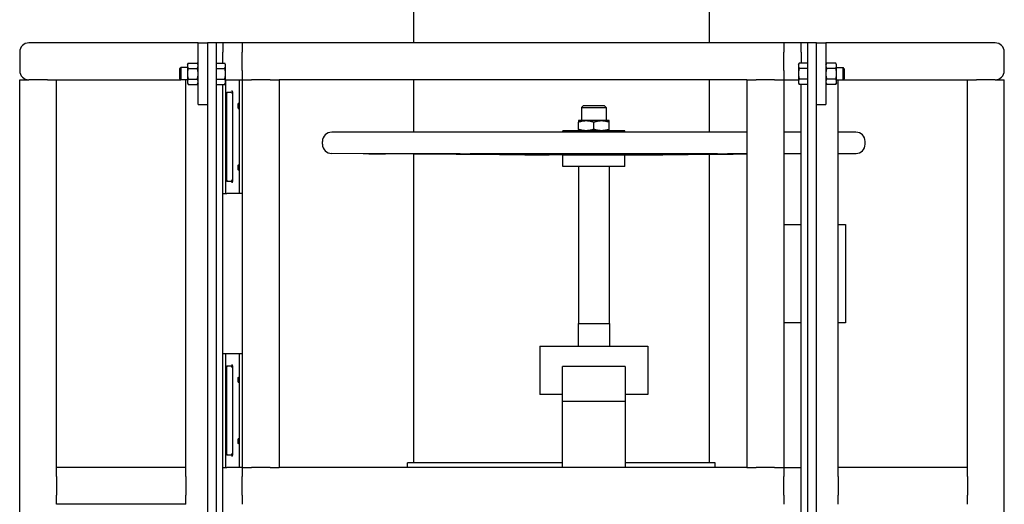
# Model space of a CAD drawing. Header units: inches. Extents: x 36 to 1719, y -84 to 1122.
# Tile 445 of 571: x 1374 to 1414, y 446 to 466. Entities that reach past the tile are written whole.
import ezdxf

# ---------------------------------------------------------------- set-up
doc = ezdxf.new("R2010")
doc.units = ezdxf.units.IN
doc.header["$LTSCALE"] = 48
doc.header["$MEASUREMENT"] = 0
doc.layers.add('Visible (ANSI)', color=7, linetype='Continuous', lineweight=30)

msp = doc.modelspace()

# ---------------------------------------------------------------- linework, layer by layer
at = {"layer": 'Visible (ANSI)'}
for p, q in [((1390.01063, 479.85877), (1390.01063, 465.04627)), ((1402.01062, 479.85877), (1402.01062, 465.04627)), ((1381.25653, 465.04627), (1374.38153, 465.04627)), ((1381.25653, 462.54627), (1381.25653, 465.04627)), ((1381.25653, 465.04627), (1381.63153, 465.04627)), ((1382.00653, 465.04627), (1381.63153, 465.04627)), ((1381.63153, 465.04627), (1381.63153, 430.9516)), ((1382.25653, 465.04627), (1382.00653, 465.04627)), ((1382.00653, 430.9516), (1382.00653, 465.04627)), ((1382.25653, 465.04627), (1382.25653, 464.67127)), ((1383.05101, 465.04627), (1382.25653, 465.04627)), ((1405.05101, 465.04627), (1383.05101, 465.04627)), ((1383.05101, 465.04627), (1383.05101, 464.67127)), ((1405.05101, 465.04627), (1405.05101, 464.67127)), ((1405.75653, 465.04627), (1405.05101, 465.04627)), ((1406.00653, 465.04627), (1405.75653, 465.04627)), ((1405.75653, 464.67127), (1405.75653, 465.04627)), ((1406.38153, 465.04627), (1406.00653, 465.04627)), ((1406.00653, 465.04627), (1406.00653, 430.9516)), ((1406.38153, 430.9516), (1406.38153, 465.04627)), ((1406.38153, 465.04627), (1406.75653, 465.04627)), ((1413.63153, 465.04627), (1406.75653, 465.04627)), ((1406.75653, 465.04627), (1406.75653, 462.54627)), ((1374.00653, 464.67127), (1374.00653, 463.92127)), ((1374.00653, 464.67127), (1374.00653, 463.92127)), ((1382.25653, 464.22929), (1382.25653, 464.67127)), ((1383.05101, 463.92127), (1383.05101, 464.67127)), ((1405.05101, 463.92127), (1405.05101, 464.67127)), ((1405.75653, 464.67127), (1405.75653, 464.22929)), ((1414.00653, 463.92127), (1414.00653, 464.67127)), ((1414.00653, 463.92127), (1414.00653, 464.67127)), ((1380.50653, 463.99908), (1380.5523, 464.04627)), ((1380.5523, 464.04627), (1380.5523, 463.54627)), ((1380.81853, 464.04627), (1380.5523, 464.04627)), ((1380.81853, 464.17127), (1380.85202, 464.22929)), ((1380.81853, 464.17127), (1380.81853, 464.12103)), ((1380.81853, 464.12103), (1380.81853, 463.79627)), ((1380.85202, 464.22929), (1381.22304, 464.22929)), ((1380.85202, 464.01278), (1381.22304, 464.01278)), ((1381.25653, 464.17127), (1381.22304, 464.22929)), ((1382.00653, 464.22929), (1382.33704, 464.22929)), ((1382.00653, 464.01278), (1382.33704, 464.01278)), ((1382.37053, 464.17127), (1382.33704, 464.22929)), ((1382.37053, 464.12103), (1382.37053, 464.17127)), ((1382.37053, 463.79627), (1382.37053, 464.12103)), ((1405.64253, 464.17127), (1405.67602, 464.22929)), ((1405.64253, 464.17127), (1405.64253, 464.12103)), ((1405.64253, 464.12103), (1405.64253, 463.79627)), ((1406.00653, 464.22929), (1405.67602, 464.22929)), ((1406.00653, 464.01278), (1405.67602, 464.01278)), ((1406.75653, 464.17127), (1406.79002, 464.22929)), ((1407.16104, 464.22929), (1406.79002, 464.22929)), ((1407.16104, 464.01278), (1406.79002, 464.01278)), ((1407.19453, 464.17127), (1407.16104, 464.22929)), ((1407.19453, 464.12103), (1407.19453, 464.17127)), ((1407.19453, 463.79627), (1407.19453, 464.12103)), ((1407.19453, 464.04627), (1407.46076, 464.04627)), ((1407.50653, 463.99908), (1407.46076, 464.04627)), ((1407.46076, 463.54627), (1407.46076, 464.04627)), ((1380.50653, 463.59346), (1380.50653, 463.99908)), ((1380.81853, 463.79627), (1380.81853, 463.47151)), ((1382.37053, 463.47151), (1382.37053, 463.79627)), ((1383.05101, 463.92127), (1383.05101, 463.54627)), ((1405.05101, 463.92127), (1405.05101, 463.54627)), ((1405.64253, 463.79627), (1405.64253, 463.47151)), ((1407.19453, 463.47151), (1407.19453, 463.79627)), ((1407.50653, 463.99908), (1407.50653, 463.59346)), ((1374.00653, 427.79627), (1374.00653, 463.54627)), ((1374.00653, 463.54627), (1374.38153, 463.54627)), ((1375.13153, 463.54627), (1374.38153, 463.54627)), ((1375.13153, 463.54627), (1375.50653, 463.54627)), ((1375.50653, 447.79627), (1375.50653, 463.54627)), ((1375.50653, 463.54627), (1380.5523, 463.54627)), ((1380.50653, 463.59346), (1380.5523, 463.54627)), ((1380.81853, 463.54627), (1380.5523, 463.54627)), ((1380.75653, 447.79627), (1380.75653, 463.54627)), ((1380.81853, 463.47151), (1380.81853, 463.42127)), ((1380.81853, 463.42127), (1380.85202, 463.36326)), ((1380.85202, 463.57977), (1381.22304, 463.57977)), ((1380.85202, 463.36326), (1381.22304, 463.36326)), ((1381.25653, 463.42127), (1381.22304, 463.36326)), ((1382.00653, 463.57977), (1382.33704, 463.57977)), ((1382.00653, 463.36326), (1382.33704, 463.36326)), ((1382.25653, 443.47929), (1382.25653, 463.36326)), ((1382.37053, 463.42127), (1382.33704, 463.36326)), ((1382.37053, 463.54627), (1382.38153, 463.54627)), ((1382.37053, 463.42127), (1382.37053, 463.47151)), ((1382.38153, 458.92127), (1382.38153, 463.54627)), ((1382.38153, 463.54627), (1382.41839, 463.54627)), ((1382.41839, 463.54627), (1382.92601, 463.54627)), ((1382.92601, 463.54627), (1383.05101, 463.54627)), ((1382.92601, 463.54627), (1382.92601, 458.92127)), ((1383.05101, 463.54627), (1383.05101, 447.79627)), ((1383.05101, 463.54627), (1383.42601, 463.54627)), ((1384.17601, 463.54627), (1383.42601, 463.54627)), ((1384.17601, 463.54627), (1384.55101, 463.54627)), ((1384.55101, 463.54627), (1384.55101, 447.79627)), ((1403.55101, 463.54627), (1384.55101, 463.54627)), ((1390.01063, 463.54627), (1390.01063, 461.41947)), ((1402.01062, 463.54627), (1402.01062, 461.41947)), ((1403.55101, 463.54627), (1403.55101, 447.79627)), ((1403.55101, 463.54627), (1403.92601, 463.54627)), ((1404.67601, 463.54627), (1403.92601, 463.54627)), ((1404.67601, 463.54627), (1405.05101, 463.54627)), ((1405.05101, 463.54627), (1405.05101, 447.79627)), ((1405.05101, 463.54627), (1405.64253, 463.54627)), ((1405.64253, 463.47151), (1405.64253, 463.42127)), ((1405.64253, 463.42127), (1405.67602, 463.36326)), ((1406.00653, 463.57977), (1405.67602, 463.57977)), ((1406.00653, 463.36326), (1405.67602, 463.36326)), ((1405.75653, 443.47929), (1405.75653, 463.36326)), ((1406.75653, 463.42127), (1406.79002, 463.36326)), ((1407.16104, 463.57977), (1406.79002, 463.57977)), ((1407.16104, 463.36326), (1406.79002, 463.36326)), ((1407.19453, 463.42127), (1407.16104, 463.36326)), ((1407.19453, 463.54627), (1407.46076, 463.54627)), ((1407.19453, 463.42127), (1407.19453, 463.47151)), ((1407.25653, 447.79627), (1407.25653, 463.54627)), ((1407.50653, 463.59346), (1407.46076, 463.54627)), ((1407.46076, 463.54627), (1412.50653, 463.54627)), ((1412.50653, 447.79627), (1412.50653, 463.54627)), ((1412.50653, 463.54627), (1412.88153, 463.54627)), ((1413.63153, 463.54627), (1412.88153, 463.54627)), ((1413.63153, 463.54627), (1414.00653, 463.54627)), ((1414.00653, 427.79627), (1414.00653, 463.54627)), ((1382.41989, 459.46294), (1382.41989, 463.00461)), ((1382.42125, 463.04627), (1382.58576, 463.04627)), ((1382.64826, 463.05267), (1382.64826, 459.41487)), ((1381.25653, 462.54627), (1381.63153, 462.54627)), ((1396.90452, 462.50247), (1396.83012, 462.42807)), ((1396.83012, 462.42807), (1396.83012, 461.88847)), ((1396.83012, 462.42807), (1397.83012, 462.42807)), ((1396.90452, 462.50247), (1397.75572, 462.50247)), ((1397.75572, 462.50247), (1397.83012, 462.42807)), ((1397.83012, 462.42807), (1397.83012, 461.88847)), ((1406.38153, 462.54627), (1406.75653, 462.54627)), ((1397.01762, 461.88847), (1396.70512, 461.88847)), ((1396.70512, 461.5343), (1396.70512, 461.83265)), ((1397.64262, 461.88847), (1397.01762, 461.88847)), ((1397.33012, 461.5343), (1397.33012, 461.83265)), ((1397.95512, 461.88847), (1397.64262, 461.88847)), ((1397.95512, 461.5343), (1397.95512, 461.83265)), ((1403.55101, 461.41947), (1386.68062, 461.41947)), ((1396.07012, 461.41947), (1396.07012, 461.47847)), ((1398.59012, 461.47847), (1396.07012, 461.47847)), ((1398.59012, 461.41947), (1398.59012, 461.47847)), ((1405.75653, 461.41947), (1405.05101, 461.41947)), ((1407.97962, 461.41947), (1407.25653, 461.41947)), ((1386.30662, 460.92747), (1386.30662, 461.04547)), ((1408.35362, 460.92747), (1408.35362, 461.04547)), ((1387.96014, 460.54433), (1386.67795, 460.55348)), ((1391.14207, 460.54433), (1387.96014, 460.54433)), ((1390.01063, 460.53147), (1390.01063, 447.98377)), ((1402.10949, 460.54433), (1392.55075, 460.54433)), ((1396.07012, 460.48646), (1394.53857, 460.49739)), ((1396.07012, 460.02747), (1396.07012, 460.48646)), ((1398.59012, 460.48646), (1396.07012, 460.48646)), ((1398.59012, 460.48646), (1400.12167, 460.49739)), ((1398.59012, 460.02747), (1398.59012, 460.48646)), ((1402.01062, 460.51136), (1402.01062, 447.98377)), ((1403.55101, 460.54433), (1403.51817, 460.54433)), ((1405.75653, 460.54433), (1405.05101, 460.54433)), ((1407.25653, 460.5483), (1407.98229, 460.55348)), ((1398.59012, 460.02747), (1396.07012, 460.02747)), ((1396.70512, 460.02747), (1396.70512, 453.64447)), ((1397.95512, 460.02747), (1397.95512, 453.64447)), ((1382.58576, 459.42127), (1382.42125, 459.42127)), ((1382.25653, 458.92127), (1382.38153, 458.92127)), ((1382.38153, 458.92127), (1382.41839, 458.92127)), ((1382.92601, 458.92127), (1382.41839, 458.92127)), ((1383.05101, 458.92127), (1382.92601, 458.92127)), ((1405.05101, 457.67127), (1405.75653, 457.67127)), ((1407.25653, 457.67127), (1407.55101, 457.67127)), ((1407.55101, 457.67127), (1407.55101, 453.67127)), ((1396.69412, 453.64447), (1396.69412, 452.72777)), ((1396.69412, 453.64447), (1397.96612, 453.64447)), ((1397.96612, 453.64447), (1397.96612, 452.72777)), ((1405.75653, 453.67127), (1405.05101, 453.67127)), ((1407.55101, 453.67127), (1407.25653, 453.67127)), ((1382.25653, 452.42127), (1382.38153, 452.42127)), ((1382.38153, 447.79627), (1382.38153, 452.42127)), ((1382.38153, 452.42127), (1382.41839, 452.42127)), ((1382.41839, 452.42127), (1382.92601, 452.42127)), ((1382.92601, 452.42127), (1383.05101, 452.42127)), ((1382.92601, 452.42127), (1382.92601, 447.79627)), ((1395.13126, 452.72777), (1395.13126, 450.75797)), ((1395.13126, 452.72777), (1399.52898, 452.72777)), ((1399.52898, 452.72777), (1399.52898, 450.75797)), ((1382.41989, 448.33794), (1382.41989, 451.87961)), ((1382.42125, 451.92127), (1382.58576, 451.92127)), ((1382.64826, 451.92767), (1382.64826, 448.28987)), ((1396.05654, 450.46837), (1396.05654, 451.90077)), ((1398.6037, 451.90077), (1396.05654, 451.90077)), ((1398.6037, 451.90077), (1398.6037, 450.46837)), ((1396.05654, 450.75797), (1395.13126, 450.75797)), ((1396.05654, 447.79627), (1396.05654, 450.46837)), ((1398.6037, 450.46837), (1396.05654, 450.46837)), ((1399.52898, 450.75797), (1398.6037, 450.75797)), ((1398.6037, 450.46837), (1398.6037, 447.79627)), ((1382.58576, 448.29627), (1382.42125, 448.29627)), ((1380.75653, 447.79627), (1375.50653, 447.79627)), ((1375.50653, 447.42127), (1375.50653, 447.79627)), ((1380.75653, 447.42127), (1380.75653, 447.79627)), ((1382.25653, 447.79627), (1382.38153, 447.79627)), ((1382.38153, 447.79627), (1382.41839, 447.79627)), ((1382.92601, 447.79627), (1382.41839, 447.79627)), ((1383.05101, 447.79627), (1382.92601, 447.79627)), ((1383.05101, 447.79627), (1383.42601, 447.79627)), ((1383.05101, 447.79627), (1383.05101, 447.42127)), ((1384.17601, 447.79627), (1383.42601, 447.79627)), ((1384.17601, 447.79627), (1384.55101, 447.79627)), ((1403.55101, 447.79627), (1384.55101, 447.79627)), ((1389.76062, 447.79627), (1389.76062, 447.98377)), ((1396.05654, 447.98377), (1389.76062, 447.98377)), ((1402.26062, 447.98377), (1398.6037, 447.98377)), ((1402.26062, 447.79627), (1402.26062, 447.98377)), ((1403.55101, 447.79627), (1403.92601, 447.79627)), ((1404.67601, 447.79627), (1403.92601, 447.79627)), ((1404.67601, 447.79627), (1405.05101, 447.79627)), ((1405.05101, 447.79627), (1405.05101, 447.42127)), ((1405.05101, 447.79627), (1405.75653, 447.79627)), ((1412.50653, 447.79627), (1407.25653, 447.79627)), ((1407.25653, 447.42127), (1407.25653, 447.79627)), ((1412.50653, 447.42127), (1412.50653, 447.79627)), ((1375.50653, 447.42127), (1375.50653, 446.67127)), ((1380.75653, 447.42127), (1380.75653, 446.67127)), ((1383.05101, 446.67127), (1383.05101, 447.42127)), ((1405.05101, 446.67127), (1405.05101, 447.42127)), ((1407.25653, 447.42127), (1407.25653, 446.67127)), ((1412.50653, 447.42127), (1412.50653, 446.67127)), ((1375.50653, 446.29627), (1375.50653, 446.67127)), ((1380.75653, 446.29627), (1380.75653, 446.67127)), ((1383.05101, 446.67127), (1383.05101, 446.29627)), ((1405.05101, 446.67127), (1405.05101, 446.29627)), ((1407.25653, 446.29627), (1407.25653, 446.67127)), ((1412.50653, 446.29627), (1412.50653, 446.67127)), ((1380.75653, 446.29627), (1375.50653, 446.29627))]:
    msp.add_line(p, q, dxfattribs=at)
for centre, radius, start, end in [((1374.38153, 464.67127), 0.375, 90, 180), ((1374.38153, 464.67127), 0.375, 90, 180), ((1413.63153, 464.67127), 0.375, 0, 90), ((1413.63153, 464.67127), 0.375, 0, 90), ((1374.38153, 463.92127), 0.375, 180, 270), ((1374.38153, 463.92127), 0.375, 180, 270), ((1413.63153, 463.92127), 0.375, 270, 0), ((1413.63153, 463.92127), 0.375, 270, 0), ((1382.58576, 462.98377), 0.0625, 0, 90), ((1386.68062, 461.04547), 0.374, 90, 180), ((1407.97962, 461.04547), 0.374, 0, 90), ((1386.68062, 460.92747), 0.374, 180, 269.591168), ((1407.97962, 460.92747), 0.374, 270.408832, 0), ((1382.58576, 459.48377), 0.0625, 270, 0), ((1382.58576, 451.85877), 0.0625, 0, 90), ((1382.58576, 448.35877), 0.0625, 270, 0)]:
    msp.add_arc(centre, radius, start, end, dxfattribs=at)
for centre, start_param, end_param in [((1382.42134, 463.00461), 3.14159265, 4.71238898), ((1382.42134, 459.46294), 4.71238898, 6.28318531), ((1382.42134, 451.87961), 3.14159265, 4.71238898), ((1382.42134, 448.33794), 4.71238898, 6.28318531)]:
    msp.add_ellipse(centre, major_axis=(0, -0.04167), ratio=0.03492077, start_param=start_param, end_param=end_param, dxfattribs=at)
for centre in [(1382.39246, 462.48377), (1382.39246, 459.98377), (1382.39246, 451.35877), (1382.39246, 448.85877)]:
    msp.add_ellipse(centre, major_axis=(0, -0.09843), ratio=0.03492077, dxfattribs=at)
for points, weights in [([(1380.85202, 464.22929), (1380.81853, 464.17127), (1380.81853, 464.12103)], [1, 1.0379548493, 1]), ([(1380.81853, 464.12103), (1380.81853, 464.07079), (1380.85202, 464.01278)], [1, 1.0379548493, 1]), ([(1380.85202, 464.01278), (1380.81853, 463.89675), (1380.81853, 463.79627)], [1, 1.0379548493, 1]), ([(1381.25653, 464.12103), (1381.25653, 464.17127), (1381.22304, 464.22929)], [1, 1.0379548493, 1]), ([(1381.22304, 464.01278), (1381.25653, 464.07079), (1381.25653, 464.12103)], [1, 1.0379548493, 1]), ([(1381.25653, 463.79627), (1381.25653, 463.89675), (1381.22304, 464.01278)], [1, 1.0379548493, 1]), ([(1382.37053, 464.12103), (1382.37053, 464.17127), (1382.33704, 464.22929)], [1, 1.0379548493, 1]), ([(1382.33704, 464.01278), (1382.37053, 464.07079), (1382.37053, 464.12103)], [1, 1.0379548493, 1]), ([(1382.37053, 463.79627), (1382.37053, 463.89675), (1382.33704, 464.01278)], [1, 1.0379548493, 1]), ([(1405.67602, 464.22929), (1405.64253, 464.17127), (1405.64253, 464.12103)], [1, 1.0379548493, 1]), ([(1405.64253, 464.12103), (1405.64253, 464.07079), (1405.67602, 464.01278)], [1, 1.0379548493, 1]), ([(1405.67602, 464.01278), (1405.64253, 463.89675), (1405.64253, 463.79627)], [1, 1.0379548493, 1]), ([(1406.79002, 464.22929), (1406.75653, 464.17127), (1406.75653, 464.12103)], [1, 1.0379548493, 1]), ([(1406.75653, 464.12103), (1406.75653, 464.07079), (1406.79002, 464.01278)], [1, 1.0379548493, 1]), ([(1406.79002, 464.01278), (1406.75653, 463.89675), (1406.75653, 463.79627)], [1, 1.0379548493, 1]), ([(1407.19453, 464.12103), (1407.19453, 464.17127), (1407.16104, 464.22929)], [1, 1.0379548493, 1]), ([(1407.16104, 464.01278), (1407.19453, 464.07079), (1407.19453, 464.12103)], [1, 1.0379548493, 1]), ([(1407.19453, 463.79627), (1407.19453, 463.89675), (1407.16104, 464.01278)], [1, 1.0379548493, 1]), ([(1380.81853, 463.79627), (1380.81853, 463.69579), (1380.85202, 463.57977)], [1, 1.0379548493, 1]), ([(1381.22304, 463.57977), (1381.25653, 463.69579), (1381.25653, 463.79627)], [1, 1.0379548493, 1]), ([(1382.33704, 463.57977), (1382.37053, 463.69579), (1382.37053, 463.79627)], [1, 1.0379548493, 1]), ([(1405.64253, 463.79627), (1405.64253, 463.69579), (1405.67602, 463.57977)], [1, 1.0379548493, 1]), ([(1406.75653, 463.79627), (1406.75653, 463.69579), (1406.79002, 463.57977)], [1, 1.0379548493, 1]), ([(1407.16104, 463.57977), (1407.19453, 463.69579), (1407.19453, 463.79627)], [1, 1.0379548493, 1]), ([(1380.85202, 463.57977), (1380.81853, 463.52175), (1380.81853, 463.47151)], [1, 1.0379548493, 1]), ([(1380.81853, 463.47151), (1380.81853, 463.42127), (1380.85202, 463.36326)], [1, 1.0379548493, 1]), ([(1381.25653, 463.47151), (1381.25653, 463.52175), (1381.22304, 463.57977)], [1, 1.0379548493, 1]), ([(1381.22304, 463.36326), (1381.25653, 463.42127), (1381.25653, 463.47151)], [1, 1.0379548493, 1]), ([(1382.37053, 463.47151), (1382.37053, 463.52175), (1382.33704, 463.57977)], [1, 1.0379548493, 1]), ([(1382.33704, 463.36326), (1382.37053, 463.42127), (1382.37053, 463.47151)], [1, 1.0379548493, 1]), ([(1405.67602, 463.57977), (1405.64253, 463.52175), (1405.64253, 463.47151)], [1, 1.0379548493, 1]), ([(1405.64253, 463.47151), (1405.64253, 463.42127), (1405.67602, 463.36326)], [1, 1.0379548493, 1]), ([(1406.79002, 463.57977), (1406.75653, 463.52175), (1406.75653, 463.47151)], [1, 1.0379548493, 1]), ([(1406.75653, 463.47151), (1406.75653, 463.42127), (1406.79002, 463.36326)], [1, 1.0379548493, 1]), ([(1407.19453, 463.47151), (1407.19453, 463.52175), (1407.16104, 463.57977)], [1, 1.0379548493, 1]), ([(1407.16104, 463.36326), (1407.19453, 463.42127), (1407.19453, 463.47151)], [1, 1.0379548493, 1]), ([(1396.70512, 461.88847), (1396.70512, 461.88847), (1396.70512, 461.83265)], [1, 1.04314139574, 1.01001874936]), ([(1396.70512, 461.83265), (1396.87259, 461.88847), (1397.01762, 461.88847)], [1.01001874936, 1.04314139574, 1]), ([(1397.01762, 461.88847), (1397.16265, 461.88847), (1397.33012, 461.83265)], [1, 1.04314139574, 1.01001874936]), ([(1397.33012, 461.83265), (1397.49759, 461.88847), (1397.64262, 461.88847)], [1.01001874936, 1.04314139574, 1]), ([(1397.64262, 461.88847), (1397.78765, 461.88847), (1397.95512, 461.83265)], [1, 1.04314139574, 1.01001874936]), ([(1397.95512, 461.83265), (1397.95512, 461.88847), (1397.95512, 461.88847)], [1.01001874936, 1.04314139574, 1]), ([(1396.70512, 461.5343), (1396.70512, 461.47847), (1396.70512, 461.47847)], [1.01001874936, 1.04314139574, 1]), ([(1397.01762, 461.47847), (1396.87259, 461.47847), (1396.70512, 461.5343)], [1, 1.04314139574, 1.01001874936]), ([(1397.33012, 461.5343), (1397.16265, 461.47847), (1397.01762, 461.47847)], [1.01001874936, 1.04314139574, 1]), ([(1397.64262, 461.47847), (1397.49759, 461.47847), (1397.33012, 461.5343)], [1, 1.04314139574, 1.01001874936]), ([(1397.95512, 461.5343), (1397.78765, 461.47847), (1397.64262, 461.47847)], [1.01001874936, 1.04314139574, 1]), ([(1397.95512, 461.47847), (1397.95512, 461.47847), (1397.95512, 461.5343)], [1, 1.04314139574, 1.01001874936]), ([(1395.18611, 460.4929), (1393.94022, 460.50124), (1388.87145, 460.54022)], [3.21640230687, 2.36623373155, 1.05826131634]), ([(1391.90086, 460.54022), (1394.73692, 460.50124), (1395.43402, 460.4929)], [1.05826131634, 2.36623373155, 3.21640230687]), ([(1396.92899, 460.4929), (1396.04103, 460.50124), (1392.42844, 460.54022)], [3.21640230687, 2.36623373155, 1.05826131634]), ([(1402.2318, 460.54022), (1398.61921, 460.50124), (1397.73125, 460.4929)], [1.05826131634, 2.36623373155, 3.21640230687]), ([(1399.22622, 460.4929), (1399.92332, 460.50124), (1402.75938, 460.54022)], [3.21640230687, 2.36623373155, 1.05826131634]), ([(1403.55101, 460.52306), (1400.50476, 460.4998), (1399.47413, 460.4929)], [1.39855181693, 2.47946565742, 3.21640230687]), ([(1405.75653, 460.53998), (1405.38778, 460.53714), (1405.05101, 460.53455)], [1.06199707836, 1.10665416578, 1.15077706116])]:
    msp.add_rational_spline(points, weights, degree=2, dxfattribs=at)
for points in [[(1382.41839, 463.54627), (1382.41844, 463.54627), (1382.4185, 463.54617), (1382.41856, 463.54597)], [(1382.41856, 458.92158), (1382.4185, 458.92138), (1382.41844, 458.92127), (1382.41839, 458.92127)], [(1382.41839, 452.42127), (1382.41844, 452.42127), (1382.4185, 452.42117), (1382.41856, 452.42097)], [(1382.41856, 447.79658), (1382.4185, 447.79638), (1382.41844, 447.79627), (1382.41839, 447.79627)]]:
    msp.add_open_spline(points, degree=3, dxfattribs=at)
for points, knots in [([(1382.64826, 463.05267), (1382.64826, 463.05589), (1382.64816, 463.05912), (1382.64738, 463.0716), (1382.64594, 463.0807), (1382.64077, 463.09847), (1382.63747, 463.10468), (1382.63498, 463.10865), (1382.63494, 463.10871), (1382.6349, 463.10877)], [0, 0, 0, 0, 0.024551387, 0.024551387, 0.095629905, 0.095629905, 0.174881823, 0.174881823, 0.176157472, 0.176157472, 0.176157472, 0.176157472]), ([(1382.909, 462.48377), (1382.909, 462.47144), (1382.90861, 462.45829), (1382.90696, 462.43412), (1382.90569, 462.42311), (1382.90252, 462.40553), (1382.9004, 462.39789), (1382.89537, 462.38779), (1382.89245, 462.38535), (1382.8866, 462.38535), (1382.88326, 462.38786), (1382.87675, 462.39805), (1382.87359, 462.40573), (1382.86851, 462.42329), (1382.86623, 462.43422), (1382.86315, 462.45828), (1382.86236, 462.47142), (1382.86236, 462.49613), (1382.86315, 462.50926), (1382.86623, 462.53332), (1382.86851, 462.54426), (1382.87359, 462.56181), (1382.87675, 462.5695), (1382.88326, 462.57969), (1382.8866, 462.5822), (1382.89245, 462.5822), (1382.89537, 462.57975), (1382.9004, 462.56966), (1382.90252, 462.56201), (1382.90569, 462.54443), (1382.90696, 462.53342), (1382.90861, 462.50926), (1382.909, 462.49611), (1382.909, 462.48377)], [0, 0, 0, 0, 0.09401122, 0.09401122, 0.18802243, 0.18802243, 0.28431105, 0.28431105, 0.38059967, 0.38059967, 0.4782167, 0.4782167, 0.57583373, 0.57583373, 0.6699888, 0.6699888, 0.76414388, 0.76414388, 0.85829895, 0.85829895, 0.95245403, 0.95245403, 1.05007106, 1.05007106, 1.14768808, 1.14768808, 1.2439767, 1.2439767, 1.34026532, 1.34026532, 1.43427654, 1.43427654, 1.52828776, 1.52828776, 1.52828776, 1.52828776]), ([(1388.18826, 460.54433), (1388.20255, 460.54433), (1388.23092, 460.54424), (1388.31199, 460.54387), (1388.36469, 460.54359), (1388.47671, 460.54294), (1388.5432, 460.54253), (1388.68005, 460.54162), (1388.75041, 460.54113), (1388.83253, 460.54052), (1388.85209, 460.54037), (1388.87145, 460.54022)], [1.98568979, 1.98568979, 1.98568979, 1.98568979, 2.48210857, 2.48210857, 2.97852735, 2.97852735, 3.47495346, 3.47495346, 3.97137957, 3.97137957, 4.12560975, 4.12560975, 4.12560975, 4.12560975]), ([(1391.90086, 460.54022), (1391.88998, 460.54037), (1391.87823, 460.54052), (1391.86574, 460.54067), (1391.82555, 460.54113), (1391.77215, 460.54162), (1391.65098, 460.54253), (1391.5832, 460.54294), (1391.45346, 460.54359), (1391.38319, 460.54387), (1391.25196, 460.54424), (1391.19099, 460.54433), (1391.14207, 460.54433)], [-0.15423018, -0.15423018, -0.15423018, -0.15423018, 0, 0, 0, 0.49642611, 0.49642611, 0.99285222, 0.99285222, 1.489271, 1.489271, 1.98568979, 1.98568979, 1.98568979, 1.98568979]), ([(1392.55075, 460.54433), (1392.49472, 460.54433), (1392.44198, 460.54424), (1392.36082, 460.54387), (1392.33239, 460.54359), (1392.30371, 460.54294), (1392.30163, 460.54253), (1392.32699, 460.54162), (1392.35445, 460.54113), (1392.40207, 460.54052), (1392.41471, 460.54037), (1392.42844, 460.54022)], [1.98568979, 1.98568979, 1.98568979, 1.98568979, 2.48210857, 2.48210857, 2.97852735, 2.97852735, 3.47495346, 3.47495346, 3.97137957, 3.97137957, 4.12560975, 4.12560975, 4.12560975, 4.12560975]), ([(1395.43402, 460.4929), (1395.45066, 460.4927), (1395.46446, 460.49251), (1395.49562, 460.49205), (1395.50828, 460.49178), (1395.51127, 460.49142), (1395.50159, 460.49133), (1395.46625, 460.49133), (1395.4379, 460.49142), (1395.36346, 460.49178), (1395.31736, 460.49205), (1395.24394, 460.49251), (1395.21585, 460.4927), (1395.18611, 460.4929)], [0.63873151, 0.63873151, 0.63873151, 0.63873151, 0.87159914, 0.87159914, 1.30738491, 1.30738491, 1.74317067, 1.74317067, 2.17895643, 2.17895643, 2.61474219, 2.61474219, 2.84760983, 2.84760983, 2.84760983, 2.84760983]), ([(1397.73125, 460.4929), (1397.71005, 460.4927), (1397.68693, 460.49251), (1397.61854, 460.49205), (1397.56444, 460.49178), (1397.44883, 460.49142), (1397.38731, 460.49133), (1397.27293, 460.49133), (1397.21141, 460.49142), (1397.0958, 460.49178), (1397.0417, 460.49205), (1396.97331, 460.49251), (1396.95019, 460.4927), (1396.92899, 460.4929)], [0.63873151, 0.63873151, 0.63873151, 0.63873151, 0.87159914, 0.87159914, 1.30738491, 1.30738491, 1.74317067, 1.74317067, 2.17895643, 2.17895643, 2.61474219, 2.61474219, 2.84760983, 2.84760983, 2.84760983, 2.84760983]), ([(1399.47413, 460.4929), (1399.44439, 460.4927), (1399.4163, 460.49251), (1399.34288, 460.49205), (1399.29678, 460.49178), (1399.22234, 460.49142), (1399.19399, 460.49133), (1399.15865, 460.49133), (1399.14897, 460.49142), (1399.15196, 460.49178), (1399.16462, 460.49205), (1399.19578, 460.49251), (1399.20958, 460.4927), (1399.22622, 460.4929)], [0.63873151, 0.63873151, 0.63873151, 0.63873151, 0.87159914, 0.87159914, 1.30738491, 1.30738491, 1.74317067, 1.74317067, 2.17895643, 2.17895643, 2.61474219, 2.61474219, 2.84760983, 2.84760983, 2.84760983, 2.84760983]), ([(1402.2318, 460.54022), (1402.24553, 460.54037), (1402.25817, 460.54052), (1402.30579, 460.54113), (1402.33325, 460.54162), (1402.35861, 460.54253), (1402.35653, 460.54294), (1402.32785, 460.54359), (1402.29942, 460.54387), (1402.21826, 460.54424), (1402.16552, 460.54433), (1402.10949, 460.54433)], [3.52948039, 3.52948039, 3.52948039, 3.52948039, 3.68371057, 3.68371057, 4.18013668, 4.18013668, 4.67656278, 4.67656278, 5.17298157, 5.17298157, 5.66940035, 5.66940035, 5.66940035, 5.66940035]), ([(1403.51817, 460.54433), (1403.46925, 460.54433), (1403.40828, 460.54424), (1403.27705, 460.54387), (1403.20678, 460.54359), (1403.07704, 460.54294), (1403.00926, 460.54253), (1402.88809, 460.54162), (1402.83469, 460.54113), (1402.78201, 460.54052), (1402.77026, 460.54037), (1402.75938, 460.54022)], [1.98568979, 1.98568979, 1.98568979, 1.98568979, 2.48210857, 2.48210857, 2.97852735, 2.97852735, 3.47495346, 3.47495346, 3.97137957, 3.97137957, 4.12560975, 4.12560975, 4.12560975, 4.12560975]), ([(1382.909, 459.98377), (1382.909, 459.97144), (1382.90861, 459.95829), (1382.90696, 459.93412), (1382.90569, 459.92311), (1382.90252, 459.90553), (1382.9004, 459.89789), (1382.89537, 459.88779), (1382.89245, 459.88535), (1382.8866, 459.88535), (1382.88326, 459.88786), (1382.87675, 459.89805), (1382.87359, 459.90573), (1382.86851, 459.92329), (1382.86623, 459.93422), (1382.86315, 459.95828), (1382.86236, 459.97142), (1382.86236, 459.99613), (1382.86315, 460.00926), (1382.86623, 460.03332), (1382.86851, 460.04426), (1382.87359, 460.06181), (1382.87675, 460.0695), (1382.88326, 460.07969), (1382.8866, 460.0822), (1382.89245, 460.0822), (1382.89537, 460.07975), (1382.9004, 460.06966), (1382.90252, 460.06201), (1382.90569, 460.04443), (1382.90696, 460.03342), (1382.90861, 460.00926), (1382.909, 459.99611), (1382.909, 459.98377)], [0, 0, 0, 0, 0.09401122, 0.09401122, 0.18802243, 0.18802243, 0.28431105, 0.28431105, 0.38059967, 0.38059967, 0.4782167, 0.4782167, 0.57583373, 0.57583373, 0.6699888, 0.6699888, 0.76414388, 0.76414388, 0.85829895, 0.85829895, 0.95245403, 0.95245403, 1.05007106, 1.05007106, 1.14768808, 1.14768808, 1.2439767, 1.2439767, 1.34026532, 1.34026532, 1.43427654, 1.43427654, 1.52828776, 1.52828776, 1.52828776, 1.52828776]), ([(1382.6349, 459.35877), (1382.63494, 459.35884), (1382.63498, 459.3589), (1382.63812, 459.3639), (1382.64065, 459.3695), (1382.64487, 459.38255), (1382.64639, 459.38996), (1382.64795, 459.40329), (1382.64826, 459.40908), (1382.64826, 459.41487)], [-0.000682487, -0.000682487, -0.000682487, -0.000682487, 0, 0, 0.053671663, 0.053671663, 0.113306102, 0.113306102, 0.157716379, 0.157716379, 0.157716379, 0.157716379]), ([(1382.64826, 451.92767), (1382.64826, 451.93089), (1382.64816, 451.93412), (1382.64738, 451.9466), (1382.64594, 451.9557), (1382.64077, 451.97347), (1382.63747, 451.97968), (1382.63498, 451.98365), (1382.63494, 451.98371), (1382.6349, 451.98377)], [0, 0, 0, 0, 0.024551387, 0.024551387, 0.095629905, 0.095629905, 0.174881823, 0.174881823, 0.176157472, 0.176157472, 0.176157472, 0.176157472]), ([(1382.909, 451.35877), (1382.909, 451.34644), (1382.90861, 451.33329), (1382.90696, 451.30912), (1382.90569, 451.29811), (1382.90252, 451.28053), (1382.9004, 451.27289), (1382.89537, 451.26279), (1382.89245, 451.26035), (1382.8866, 451.26035), (1382.88326, 451.26286), (1382.87675, 451.27305), (1382.87359, 451.28073), (1382.86851, 451.29829), (1382.86623, 451.30922), (1382.86315, 451.33328), (1382.86236, 451.34642), (1382.86236, 451.37113), (1382.86315, 451.38426), (1382.86623, 451.40832), (1382.86851, 451.41926), (1382.87359, 451.43681), (1382.87675, 451.4445), (1382.88326, 451.45469), (1382.8866, 451.4572), (1382.89245, 451.4572), (1382.89537, 451.45475), (1382.9004, 451.44466), (1382.90252, 451.43701), (1382.90569, 451.41943), (1382.90696, 451.40842), (1382.90861, 451.38426), (1382.909, 451.37111), (1382.909, 451.35877)], [0, 0, 0, 0, 0.09401122, 0.09401122, 0.18802243, 0.18802243, 0.28431105, 0.28431105, 0.38059967, 0.38059967, 0.4782167, 0.4782167, 0.57583373, 0.57583373, 0.6699888, 0.6699888, 0.76414388, 0.76414388, 0.85829895, 0.85829895, 0.95245403, 0.95245403, 1.05007106, 1.05007106, 1.14768808, 1.14768808, 1.2439767, 1.2439767, 1.34026532, 1.34026532, 1.43427654, 1.43427654, 1.52828776, 1.52828776, 1.52828776, 1.52828776]), ([(1382.909, 448.85877), (1382.909, 448.84644), (1382.90861, 448.83329), (1382.90696, 448.80912), (1382.90569, 448.79811), (1382.90252, 448.78053), (1382.9004, 448.77289), (1382.89537, 448.76279), (1382.89245, 448.76035), (1382.8866, 448.76035), (1382.88326, 448.76286), (1382.87675, 448.77305), (1382.87359, 448.78073), (1382.86851, 448.79829), (1382.86623, 448.80922), (1382.86315, 448.83328), (1382.86236, 448.84642), (1382.86236, 448.87113), (1382.86315, 448.88426), (1382.86623, 448.90832), (1382.86851, 448.91926), (1382.87359, 448.93681), (1382.87675, 448.9445), (1382.88326, 448.95469), (1382.8866, 448.9572), (1382.89245, 448.9572), (1382.89537, 448.95475), (1382.9004, 448.94466), (1382.90252, 448.93701), (1382.90569, 448.91943), (1382.90696, 448.90842), (1382.90861, 448.88426), (1382.909, 448.87111), (1382.909, 448.85877)], [0, 0, 0, 0, 0.09401122, 0.09401122, 0.18802243, 0.18802243, 0.28431105, 0.28431105, 0.38059967, 0.38059967, 0.4782167, 0.4782167, 0.57583373, 0.57583373, 0.6699888, 0.6699888, 0.76414388, 0.76414388, 0.85829895, 0.85829895, 0.95245403, 0.95245403, 1.05007106, 1.05007106, 1.14768808, 1.14768808, 1.2439767, 1.2439767, 1.34026532, 1.34026532, 1.43427654, 1.43427654, 1.52828776, 1.52828776, 1.52828776, 1.52828776]), ([(1382.6349, 448.23377), (1382.63494, 448.23384), (1382.63498, 448.2339), (1382.63812, 448.2389), (1382.64065, 448.2445), (1382.64487, 448.25755), (1382.64639, 448.26496), (1382.64795, 448.27829), (1382.64826, 448.28408), (1382.64826, 448.28987)], [-0.000682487, -0.000682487, -0.000682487, -0.000682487, 0, 0, 0.053671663, 0.053671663, 0.113306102, 0.113306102, 0.157716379, 0.157716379, 0.157716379, 0.157716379])]:
    msp.add_open_spline(points, degree=3, knots=knots, dxfattribs=at)

doc.saveas('drawing.dxf')
